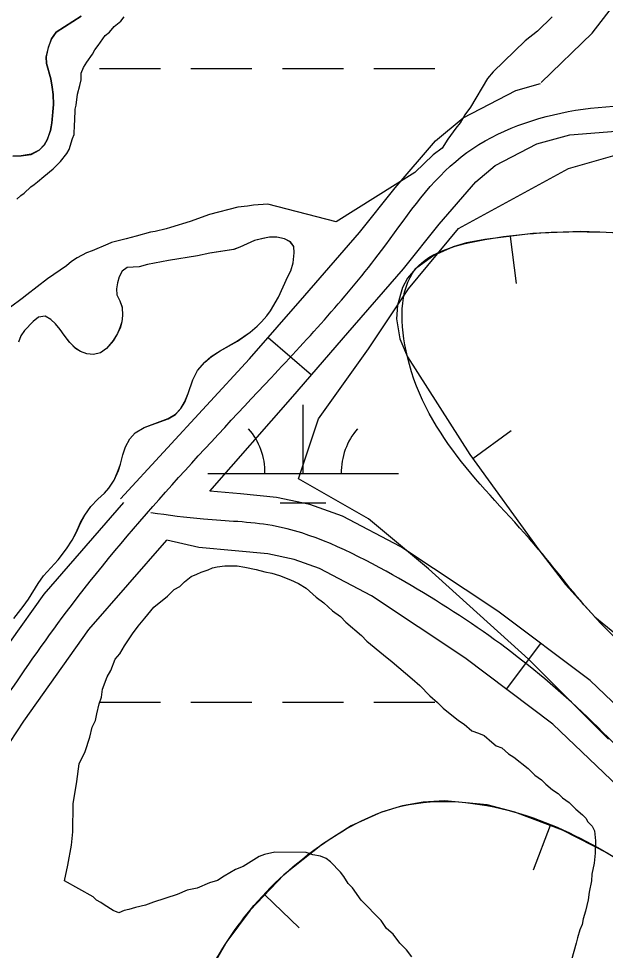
# Model space of a CAD drawing. Extents: x 3297735 to 3335592, y 670436 to 695807.
# Drawn here: x 3314888.8 to 3315196.6, y 688658.1 to 689147.1 of the extents above; entities that cross this region are included whole.
import ezdxf

# ---------------------------------------------------------------- set-up
doc = ezdxf.new("R2010")
doc.units = 0
for name, color, linetype in [('V-BORW-LINE', 7, 'Continuous'), ('V-RIVR-EDGE', 7, 'Continuous'), ('V-ROAD-CNTR', 7, 'Continuous'), ('V-SITE-VEGE', 7, 'Continuous'), ('V-TOPO-SHOR', 7, 'Continuous'), ('V-WETL-SWMP', 7, 'Continuous')]:
    doc.layers.add(name, color=color, linetype=linetype)

msp = doc.modelspace()

# ---------------------------------------------------------------- linework, layer by layer
at = {"layer": 'V-BORW-LINE'}
for p, q in [((3315146.69, 689032.85), (3315149.84, 689008.05)), ((3315126.98, 688916.29), (3315147.22, 688930.97)), ((3315167.59, 688723.68), (3315158.76, 688700.29)), ((3315017.99, 688687.28), (3315036.03, 688669.98))]:
    msp.add_line(p, q, dxfattribs=at)
for points in [[(3315210.47, 689034.27), (3315183.7, 689035.33), (3315158.55, 689034.35), (3315133.4, 689031.16), (3315123.73, 689029.37), (3315116.72, 689027.39), (3315106.61, 689022.85), (3315097.06, 689015.73), (3315092.85, 689010.83), (3315090.16, 689006), (3315087.5, 688996.77), (3315087.08, 688989.56), (3315088.72, 688979.01), (3315092.73, 688969.68), (3315125.48, 688918.36), (3315161.75, 688868.36), (3315175.74, 688850.15), (3315190.99, 688833.09), (3315243.54, 688790.29)], [(3315198.07, 688708.96), (3315174.19, 688721.19), (3315149.06, 688730.68), (3315134.62, 688734.52), (3315112.17, 688736.57), (3315101, 688735.85), (3315090.1, 688733.9), (3315079.11, 688730.61), (3315063.32, 688723.48), (3315048.27, 688713.94), (3315027.95, 688697.68), (3315010.18, 688679.14), (3314997.99, 688662.75), (3314987.87, 688645.12)]]:
    msp.add_lwpolyline(points, dxfattribs=at)
for points in [[(3315459.77, 688764.41), (3315514.88, 688840.91), (3315531.85, 688888.5), (3315520.49, 688924.96), (3315494.16, 688952.57), (3315300.45, 689014.87), (3315237.23, 689030.85), (3315183.7, 689035.33), (3315133.4, 689031.16), (3315097.06, 689015.73), (3315092.73, 688969.68), (3315161.75, 688868.36), (3315190.99, 688833.09), (3315299.26, 688751.62), (3315338.66, 688727.28), (3315388.82, 688717.19), (3315427.45, 688726.93), (3315454.5, 688753.21), (3315459.77, 688764.41)], [(3315239.33, 688681.76), (3315198.07, 688708.96), (3315149.06, 688730.68), (3315090.1, 688733.9), (3315048.27, 688713.94), (3315010.18, 688679.14), (3314987.87, 688645.12), (3314968.07, 688593.45), (3314956.22, 688532.17), (3314954.95, 688482.08), (3315023.02, 688365.42), (3315095.7, 688298.22), (3315182.54, 688241.17), (3315228.57, 688225.3), (3315273.4, 688222), (3315312.09, 688250.97), (3315368.85, 688326.71), (3315437.44, 688445.34), (3315453.09, 688472.12), (3315452.44, 688501.54), (3315431.68, 688530.6), (3315405.31, 688561.49), (3315368.25, 688587.44), (3315324.57, 688623.28), (3315278.87, 688650.87), (3315239.33, 688681.76)]]:
    msp.add_spline(points, degree=3, dxfattribs=at)
at = {"layer": 'V-RIVR-EDGE'}
msp.add_spline([(3315953.91, 688835.53), (3315950.41, 688815.27), (3315944.59, 688809.9), (3315938.79, 688810.33), (3315929.25, 688809.11), (3315925.1, 688805.39), (3315918.45, 688797.53), (3315915.11, 688787.17), (3315907.21, 688779.32), (3315892.24, 688758.22), (3315869.76, 688720.55), (3315856.46, 688703.59), (3315827.35, 688664.29), (3315794.1, 688630.38), (3315765.43, 688601.02), (3315736.35, 688573.74), (3315712.66, 688548.52), (3315657.83, 688500.16), (3315607.58, 688460.49), (3315575.17, 688429.48), (3315548.98, 688398.05), (3315518.63, 688359.16), (3315489.54, 688328.98), (3315458.39, 688302.11), (3315403.55, 688250.02), (3315373.63, 688220.67), (3315339.13, 688180.55), (3315306.29, 688142.08), (3315264.32, 688099.91), (3315239.81, 688075.52), (3315219.05, 688062.72), (3315204.1, 688050.73), (3315188.74, 688038.75), (3315169.21, 688019.32), (3315140.96, 687994.11), (3315116.03, 687970.13), (3315086.93, 687934.14), (3315061.16, 687904.36), (3315049.51, 687886.98), (3315044.92, 687876.22), (3315038.68, 687866.7), (3315029.12, 687854.29), (3315021.64, 687846.43), (3315008.76, 687833.2), (3314996.71, 687824.11), (3314986.75, 687816.67), (3314981.76, 687810.88), (3314980.91, 687804.25), (3314981.71, 687791.4), (3314981.27, 687779.38), (3314978.76, 687770.27), (3314967.93, 687750.82), (3314950.89, 687732.21), (3314918.07, 687700.37), (3314891.48, 687675.57), (3314883.61, 687678.08), (3314875.33, 687681.41), (3314872.01, 687679.76), (3314871.17, 687675.21), (3314872.37, 687657.38), (3314872.34, 687646.19), (3314869.02, 687642.47), (3314861.97, 687642.9), (3314852.45, 687646.24), (3314846.22, 687643.35), (3314839.58, 687637.57), (3314833.76, 687632.61), (3314831.25, 687622.67), (3314826.65, 687607.34), (3314819.17, 687596.58), (3314801.28, 687572.17), (3314783, 687552.32), (3314776.35, 687547.37), (3314770.53, 687540.75), (3314769.68, 687532.46), (3314766.35, 687525.84), (3314745.56, 687499.78), (3314722.71, 687476.21), (3314707.74, 687458.42), (3314691.11, 687437.74), (3314679.06, 687424.92), (3314661.58, 687393.88), (3314644.53, 687371.12), (3314625.39, 687341.74), (3314609.58, 687316.91), (3314593.36, 687297.05), (3314580.9, 687284.65), (3314564.28, 687271.43), (3314555.14, 687260.67), (3314546.82, 687247.43), (3314531.03, 687232.13), (3314523.55, 687225.11), (3314512.75, 687214.77), (3314501.93, 687197.8), (3314490.69, 687178.77), (3314478.21, 687161.39), (3314468.64, 687146.91), (3314463.22, 687130.34), (3314456.56, 687119.99), (3314448.65, 687106.34), (3314440.75, 687097.24), (3314430.79, 687093.53), (3314398.76, 687046.77), (3314370.89, 687004.98), (3314361.33, 686994.64), (3314357.18, 686991.34), (3314355.51, 686987.19), (3314353.84, 686980.98), (3314350.1, 686976.43), (3314336.37, 686956.98), (3314325.57, 686946.23), (3314310.6, 686929.28), (3314295.62, 686906.52), (3314281.08, 686889.56), (3314266.1, 686868.87), (3314258.61, 686854.8), (3314242.8, 686832.87), (3314215.78, 686800.61), (3314184.62, 686767.94), (3314160.51, 686741.06)], degree=3, dxfattribs=at)
at = {"layer": 'V-ROAD-CNTR'}
for p, q in [((3315019.69, 688979.77), (3315042.35, 688960.1)), ((3315144.68, 688795.24), (3315162.71, 688819.22))]:
    msp.add_line(p, q, dxfattribs=at)
for points in [[(3315162.92, 689113.56), (3315163, 689113.62), (3315189.6, 689139.54), (3315218.73, 689177.34), (3315227.98, 689189.17)], [(3314942.21, 688895.08), (3315009.94, 688968.53), (3315038.85, 689001.84), (3315067.58, 689034.95), (3315086.3, 689058.36), (3315107.52, 689082.92), (3315122.02, 689095.11), (3315149.62, 689109.43), (3315162.59, 689113)], [(3314989.05, 688899.17), (3315032.55, 688948.81), (3315061.51, 688982.17), (3315090.64, 689015.75), (3315109.37, 689039.18), (3315128.65, 689061.49), (3315138.78, 689070.01), (3315160.63, 689081.35), (3315178.01, 689086.13), (3315206.39, 689088.47)], [(3315333.57, 688695.03), (3315305.22, 688704.33), (3315277.42, 688719.24), (3315253.43, 688737.77), (3315188.54, 688799.8), (3315140.11, 688836.21), (3315089.24, 688869.99), (3315058.68, 688886.03), (3315041.57, 688892.2), (3315024.04, 688895.87), (3315005.14, 688897.75), (3314989.05, 688899.17)], [(3314619.03, 688336.46), (3314626.03, 688388.9), (3314633.21, 688441.8), (3314637.38, 688463.14), (3314648.17, 688494.36), (3314664.64, 688522.8), (3314713.18, 688585.95), (3314761.13, 688647.72), (3314797.59, 688696.54), (3314833.71, 688745.27), (3314866.69, 688795.39), (3314902.1, 688845.06), (3314943.98, 688893.16)], [(3314648.76, 688332.44), (3314655.76, 688384.9), (3314662.82, 688436.9), (3314666.42, 688455.32), (3314675.58, 688481.83), (3314689.62, 688506.07), (3314736.92, 688567.61), (3314784.99, 688629.55), (3314821.66, 688678.63), (3314858.31, 688728.08), (3314891.44, 688778.43), (3314925.68, 688826.46), (3314966.6, 688873.46)], [(3315326.18, 688665.88), (3315293.36, 688676.65), (3315261.05, 688693.98), (3315233.84, 688714.99), (3315169.09, 688776.89), (3315122.79, 688811.7), (3315073.93, 688844.14), (3315046.57, 688858.51), (3315033.37, 688863.27), (3315019.47, 688866.18), (3315002.35, 688867.88), (3314983.36, 688869.55), (3314966.6, 688873.46)]]:
    msp.add_lwpolyline(points, dxfattribs=at)
msp.add_spline([(3314080.48, 689057.13), (3314097.34, 689035.84), (3314104.1, 689017.53), (3314104.26, 688955.92), (3314106.67, 688883.86), (3314122.91, 688837.98), (3314123.12, 688724.12), (3314099.3, 688621.56), (3314094.28, 688565.04), (3314152.65, 688493.23), (3314248.12, 688449.13), (3314313.16, 688385.24), (3314380.02, 688321.29), (3314430.33, 688240.42), (3314521.54, 688205.23), (3314579.62, 688215.04), (3314623.28, 688260.04), (3314633.89, 688334.45), (3314648.02, 688439.35), (3314677.13, 688514.43), (3314773.06, 688638.63), (3314846.01, 688736.68), (3314913.89, 688835.76), (3315021.24, 688958.67), (3315079.11, 689025.35), (3315118.08, 689072.21), (3315236.59, 689100.07), (3315374.62, 689051.56), (3315508.67, 688976.71), (3315561.88, 688896.43), (3315548.37, 688793), (3315511.05, 688741.93), (3315441.34, 688690.75), (3315377.78, 688674.93), (3315269.24, 688706.61), (3315178.81, 688788.35), (3315081.58, 688857.07), (3315021.76, 688881.03), (3314985.73, 688884.4), (3314958.15, 688887.73)], degree=3, dxfattribs=at)
at = {"layer": 'V-SITE-VEGE'}
for points in [[(3315168.67, 689148.14), (3315160.95, 689140.62), (3315154.44, 689135.43), (3315137.82, 689119.24), (3315134.84, 689115.76), (3315125.86, 689100.64), (3315122.87, 689096.57), (3315120.48, 689092.51), (3315118.1, 689089.6), (3315113.92, 689083.8), (3315110.93, 689079.15), (3315106.19, 689075.7), (3315096.7, 689066.44), (3315055.34, 689040.46), (3315019.57, 689049.72), (3315012, 689049.24), (3315008.8, 689048.7), (3315003.84, 689048.18), (3314988.96, 689044.3), (3314978.73, 689040.65), (3314968.5, 689037.58), (3314966.17, 689036.74), (3314960.33, 689035.36), (3314958, 689035.1), (3314950.41, 689032.87), (3314947.78, 689032.32), (3314945.15, 689031.49), (3314937.57, 689029.55), (3314935.52, 689028.7), (3314927.33, 689025.32), (3314924.41, 689024.19), (3314919.43, 689021.64), (3314916.49, 689019.64), (3314913.84, 689017.34), (3314903.86, 689010.49), (3314892.99, 689002.2), (3314890.64, 689000.19), (3314884.47, 688995.62)], [(3314887.82, 689052.3), (3314889.89, 689054.31), (3314891.65, 689055.45), (3314895.19, 689058.9), (3314896.94, 689060.04), (3314898.71, 689061.47), (3314901.95, 689064.34), (3314906.94, 689068.34), (3314910.77, 689072.08), (3314914.03, 689076.4), (3314915.22, 689078.42), (3314917.04, 689084.21), (3314917.94, 689086.24), (3314918.01, 689091.47), (3314918.32, 689093.51), (3314918.4, 689099.61), (3314919.01, 689101.64), (3314919.67, 689107.45), (3314920.89, 689112.09), (3314921.52, 689115.01), (3314921.56, 689118.53), (3314922.77, 689121.44), (3314924.57, 689124.35), (3314927.55, 689128.41), (3314928.75, 689130.74), (3314930.54, 689133.06), (3314934.13, 689138.29), (3314936.49, 689140.02), (3314938.88, 689142.92), (3314942.43, 689145.8), (3314944.21, 689148.12)], [(3315198.27, 688769.01), (3315156.27, 688811.03), (3315103.77, 688858.3), (3315072.28, 688884.57), (3315035.53, 688905.58), (3315046.03, 688937.09), (3315072.28, 688973.86), (3315093.27, 689005.37), (3315119.52, 689036.89), (3315177.27, 689068.4), (3315214.02, 689078.91)], [(3314944.26, 688817.88), (3314948.44, 688824.27), (3314951.43, 688828.34), (3314955, 688832.39), (3314959.76, 688838.19), (3314966.87, 688843.96), (3314970.43, 688847.43), (3314973.38, 688849.15), (3314975.75, 688851.46), (3314979.31, 688854.35), (3314982.25, 688855.48), (3314984.61, 688856.62), (3314988.14, 688857.75), (3314990.5, 688858.89), (3314992.85, 688859.45), (3314996.96, 688859.98), (3315003.41, 688859.89), (3315007.5, 688859.26), (3315013.34, 688858.01), (3315018.02, 688856.78), (3315021.53, 688856.15), (3315025.61, 688854.92), (3315031.44, 688852.5), (3315035.52, 688850.69), (3315039.59, 688848.29), (3315044.81, 688843.54), (3315048.87, 688840.55), (3315053.5, 688836.39), (3315057.57, 688833.41), (3315060.46, 688830.44), (3315068.57, 688823.3), (3315071.46, 688820.33), (3315080.16, 688813.19), (3315084.8, 688809.61), (3315095.23, 688800.69), (3315099.29, 688797.12), (3315104.5, 688791.77), (3315108.55, 688788.2), (3315111.44, 688785.24), (3315119.56, 688778.69), (3315122.47, 688776.89), (3315126.52, 688773.32), (3315130.02, 688772.1), (3315132.94, 688770.89), (3315136.99, 688767.32), (3315139.32, 688765.54), (3315142.23, 688764.33), (3315145.71, 688761.35), (3315148.62, 688759.56), (3315156.16, 688753.6), (3315159.63, 688750.03), (3315163.11, 688747.65), (3315165.43, 688745.27), (3315168.9, 688742.3), (3315171.81, 688740.5), (3315174.12, 688738.13), (3315177.61, 688735.74), (3315181.08, 688732.18), (3315184.56, 688729.2), (3315186.29, 688727.42), (3315187.44, 688725.65), (3315189.75, 688723.27), (3315190.9, 688720.91), (3315191.41, 688715.63), (3315191.33, 688709.19)], [(3315095.1, 688654.76), (3315092.21, 688658.32), (3315088.74, 688661.88), (3315085.29, 688666.61), (3315081.81, 688669.59), (3315078.93, 688673.72), (3315068.52, 688684.41), (3315063.92, 688690.92), (3315061.61, 688693.29), (3315059.31, 688696.84), (3315057.58, 688699.2), (3315052.38, 688704.55), (3315050.05, 688706.33), (3315047.14, 688707.54), (3315043.05, 688708.18), (3315039.55, 688709.4), (3315023.14, 688709.61), (3315017.85, 688708.51), (3315014.91, 688707.37), (3315006.64, 688702.21), (3315002.51, 688700.51), (3314996.61, 688697.07), (3314993.06, 688694.77), (3314988.94, 688693.65), (3314982.46, 688690.8), (3314977.17, 688689.7), (3314971.87, 688687.42), (3314959.51, 688683.48), (3314955.38, 688681.77), (3314950.1, 688680.67), (3314946.56, 688679.55), (3314944.21, 688678.99), (3314941.27, 688677.86), (3314938.35, 688679.07), (3314933.7, 688682.06), (3314931.96, 688683.25), (3314929.63, 688684.45), (3314927.9, 688686.24), (3314912.77, 688694.64), (3314914.64, 688702.82), (3314916.53, 688713.34), (3314917.21, 688720.36), (3314917.4, 688735.01), (3314919.31, 688746.71), (3314920.6, 688756.07), (3314923.61, 688762.48), (3314926.06, 688770.06), (3314927.3, 688775.33), (3314929.1, 688778.82), (3314929.73, 688782.32), (3314930.97, 688787.58), (3314932.19, 688791.08), (3314932.83, 688795.17), (3314935.26, 688801.59), (3314937.06, 688805.08), (3314939.48, 688810.91), (3314941.86, 688813.81), (3314944.26, 688817.88)], [(3315191.33, 688709.19), (3315190.67, 688703.92), (3315189.43, 688698.08), (3315189.38, 688694.56), (3315188.13, 688688.72), (3315187.49, 688684.62), (3315186.25, 688678.78), (3315185.02, 688674.69), (3315184.4, 688671.77), (3315183.19, 688668.85), (3315181.96, 688664.77), (3315181.34, 688661.85), (3315178.88, 688653.09)]]:
    msp.add_lwpolyline(points, dxfattribs=at)
at = {"layer": 'V-TOPO-SHOR'}
for points in [[(3314921.54, 689148.35), (3314908.43, 689140.08), (3314906.06, 689136.51), (3314904.35, 689131.98), (3314903.21, 689127.14), (3314903.37, 689123.64), (3314905.68, 689115.46), (3314906.41, 689111.18), (3314906.84, 689107.29), (3314907.06, 689102.05), (3314906.16, 689092.36), (3314905.43, 689088.49), (3314903.81, 689083.66), (3314902.23, 689080.86), (3314899.57, 689078.08), (3314895.27, 689075.91), (3314890.12, 689075.1), (3314885.75, 689074.86)], [(3314886.19, 688832.34), (3314891.12, 688838.59), (3314893.99, 688842.43), (3314898.95, 688850.71), (3314901.81, 688854.66), (3314909.49, 688863.1), (3314913.93, 688868.86), (3314916.81, 688873.48), (3314918.9, 688877.34), (3314921.29, 688882.74), (3314923.48, 688886.5), (3314926.64, 688891.02), (3314930.38, 688894.85), (3314933.82, 688898.01), (3314936.09, 688900.7), (3314938.86, 688904.93), (3314941.06, 688909.95), (3314942.26, 688913.33), (3314943.4, 688918.17), (3314944.81, 688922.42), (3314947.1, 688926.66), (3314949.95, 688929.73), (3314954.55, 688932.48), (3314967.22, 688937.17), (3314971.04, 688939.45), (3314973.89, 688942.52), (3314975.88, 688945.79), (3314977.78, 688950.42), (3314980.1, 688957.57), (3314982.6, 688962.49), (3314986.44, 688966.81), (3314989.87, 688969.77), (3314994.47, 688972.82), (3315003.56, 688977.94), (3315010.22, 688982.61), (3315013.95, 688985.76), (3315016.21, 688987.96), (3315018.97, 688991.13), (3315020.94, 688993.73), (3315025.11, 689000.95), (3315030.01, 689011.85), (3315031.51, 689014.84), (3315032.73, 689019), (3315033.38, 689024.23), (3315033.13, 689027.53), (3315031.31, 689029.98), (3315028.23, 689031.48), (3315024.26, 689032.4), (3315020.38, 689032.36), (3315016.97, 689031.72), (3315012.5, 689030.62), (3315004.88, 689027.12), (3315001.57, 689026), (3314989.12, 689024.03), (3314982.6, 689022.66), (3314967.33, 689020.14), (3314956.34, 689018.05), (3314952.05, 689016.84), (3314945.74, 689016.44), (3314943.1, 689014.53), (3314941.5, 689011.55), (3314940.69, 689008.45), (3314940.06, 689005.26), (3314940.31, 689002.15), (3314941.83, 688999.02), (3314943.04, 688995.61), (3314943.28, 688991.24), (3314942.85, 688988.04), (3314941.93, 688984.76), (3314940.63, 688981.86), (3314938.35, 688978.11), (3314934.9, 688974.08), (3314931.67, 688971.79), (3314928.07, 688970.77), (3314924.58, 688971.2), (3314921.2, 688972.41), (3314918.6, 688974.09), (3314915.54, 688977.24), (3314912.58, 688980.96), (3314910.58, 688983.9), (3314908.09, 688986.94), (3314905.7, 688989.3), (3314902.71, 688990.99), (3314899.21, 688990.45), (3314896.37, 688988.16), (3314891.84, 688983.37), (3314889.96, 688980.58), (3314888.75, 688977.39)]]:
    msp.add_lwpolyline(points, dxfattribs=at)
at = {"layer": 'V-WETL-SWMP'}
for p, q in [((3314908.47, 689140.06), (3314921.58, 689148.33)), ((3314906.09, 689136.5), (3314908.47, 689140.06)), ((3314904.38, 689131.96), (3314906.09, 689136.5)), ((3314903.25, 689127.12), (3314904.38, 689131.96)), ((3314903.4, 689123.63), (3314903.25, 689127.12)), ((3314905.72, 689115.45), (3314903.4, 689123.63)), ((3314931.16, 689121), (3314963.16, 689121)), ((3314979.16, 689121), (3315011.16, 689121)), ((3315027.16, 689121), (3315059.16, 689121)), ((3315075.16, 689121), (3315107.16, 689121)), ((3314906.44, 689111.17), (3314905.72, 689115.45)), ((3314906.87, 689107.28), (3314906.44, 689111.17)), ((3314907.1, 689102.04), (3314906.87, 689107.28)), ((3314906.2, 689092.34), (3314907.1, 689102.04)), ((3314905.47, 689088.47), (3314906.2, 689092.34)), ((3314903.85, 689083.64), (3314905.47, 689088.47)), ((3314899.6, 689078.07), (3314902.26, 689080.85)), ((3314902.26, 689080.85), (3314903.85, 689083.64)), ((3314885.78, 689074.85), (3314890.15, 689075.08)), ((3314890.15, 689075.08), (3314895.31, 689075.89)), ((3314895.31, 689075.89), (3314899.6, 689078.07)), ((3315012.52, 689030.61), (3315004.9, 689027.11)), ((3315017, 689031.71), (3315012.52, 689030.61)), ((3315020.4, 689032.35), (3315017, 689031.71)), ((3315024.29, 689032.39), (3315020.4, 689032.35)), ((3315028.25, 689031.47), (3315024.29, 689032.39)), ((3315031.34, 689029.97), (3315028.25, 689031.47)), ((3315001.59, 689025.99), (3314989.14, 689024.02)), ((3315004.9, 689027.11), (3315001.59, 689025.99)), ((3315033.15, 689027.52), (3315031.34, 689029.97)), ((3315033.4, 689024.22), (3315033.15, 689027.52)), ((3314982.62, 689022.65), (3314967.36, 689020.13)), ((3314989.14, 689024.02), (3314982.62, 689022.65)), ((3315032.75, 689018.99), (3315033.4, 689024.22)), ((3314945.76, 689016.43), (3314943.12, 689014.52)), ((3314952.08, 689016.83), (3314945.76, 689016.43)), ((3314956.36, 689018.04), (3314952.08, 689016.83)), ((3314967.36, 689020.13), (3314956.36, 689018.04)), ((3315031.53, 689014.83), (3315032.75, 689018.99)), ((3314941.53, 689011.54), (3314940.71, 689008.44)), ((3314943.12, 689014.52), (3314941.53, 689011.54)), ((3315025.14, 689000.94), (3315030.04, 689011.84)), ((3315030.04, 689011.84), (3315031.53, 689014.83)), ((3314940.71, 689008.44), (3314940.09, 689005.25)), ((3314940.09, 689005.25), (3314940.34, 689002.14)), ((3314940.34, 689002.14), (3314941.85, 688999.01)), ((3314941.85, 688999.01), (3314943.07, 688995.6)), ((3315020.97, 688993.72), (3315025.14, 689000.94)), ((3314943.07, 688995.6), (3314943.3, 688991.23)), ((3315018.99, 688991.12), (3315020.97, 688993.72)), ((3314896.39, 688988.15), (3314891.86, 688983.36)), ((3314899.23, 688990.44), (3314896.39, 688988.15)), ((3314902.73, 688990.98), (3314899.23, 688990.44)), ((3314905.72, 688989.29), (3314902.73, 688990.98)), ((3314908.12, 688986.93), (3314905.72, 688989.29)), ((3314910.6, 688983.89), (3314908.12, 688986.93)), ((3314942.87, 688988.03), (3314941.96, 688984.75)), ((3314943.3, 688991.23), (3314942.87, 688988.03)), ((3315013.98, 688985.75), (3315016.24, 688987.96)), ((3315016.24, 688987.96), (3315018.99, 688991.12)), ((3314891.86, 688983.36), (3314889.98, 688980.57)), ((3314912.6, 688980.95), (3314910.6, 688983.89)), ((3314940.66, 688981.85), (3314938.38, 688978.1)), ((3314941.96, 688984.75), (3314940.66, 688981.85)), ((3315003.59, 688977.93), (3315010.25, 688982.6)), ((3315010.25, 688982.6), (3315013.98, 688985.75)), ((3314889.98, 688980.57), (3314888.78, 688977.38)), ((3314915.56, 688977.23), (3314912.6, 688980.95)), ((3314918.62, 688974.08), (3314915.56, 688977.23)), ((3314938.38, 688978.1), (3314934.93, 688974.07)), ((3314994.5, 688972.81), (3315003.59, 688977.93)), ((3314921.22, 688972.4), (3314918.62, 688974.08)), ((3314924.6, 688971.19), (3314921.22, 688972.4)), ((3314934.93, 688974.07), (3314931.69, 688971.78)), ((3314989.89, 688969.76), (3314994.5, 688972.81)), ((3314928.09, 688970.76), (3314924.6, 688971.19)), ((3314931.69, 688971.78), (3314928.09, 688970.76)), ((3314986.46, 688966.8), (3314989.89, 688969.76)), ((3314980.13, 688957.56), (3314982.62, 688962.48)), ((3314982.62, 688962.48), (3314986.46, 688966.8)), ((3314977.8, 688950.41), (3314980.13, 688957.56)), ((3314975.9, 688945.78), (3314977.8, 688950.41)), ((3314973.92, 688942.5), (3314975.9, 688945.78)), ((3315038.01, 688908.4), (3315038.01, 688944.4)), ((3314967.25, 688937.16), (3314971.06, 688939.44)), ((3314971.06, 688939.44), (3314973.92, 688942.5)), ((3314954.57, 688932.47), (3314967.25, 688937.16)), ((3314947.12, 688926.65), (3314949.98, 688929.71)), ((3314949.98, 688929.71), (3314954.57, 688932.47)), ((3314944.83, 688922.41), (3314947.12, 688926.65)), ((3314942.29, 688913.32), (3314943.42, 688918.15)), ((3314943.42, 688918.15), (3314944.83, 688922.41)), ((3314941.08, 688909.94), (3314942.29, 688913.32)), ((3314938.88, 688904.92), (3314941.08, 688909.94)), ((3314988.01, 688908.4), (3315088.01, 688908.4)), ((3314936.11, 688900.68), (3314938.88, 688904.92)), ((3314933.84, 688898), (3314936.11, 688900.68)), ((3314926.67, 688891.01), (3314930.4, 688894.84)), ((3314930.4, 688894.84), (3314933.84, 688898)), ((3314923.5, 688886.49), (3314926.67, 688891.01)), ((3315026.01, 688892.97), (3315050.01, 688892.97)), ((3314921.32, 688882.73), (3314923.5, 688886.49)), ((3314918.92, 688877.33), (3314921.32, 688882.73)), ((3314916.83, 688873.47), (3314918.92, 688877.33)), ((3314913.96, 688868.85), (3314916.83, 688873.47)), ((3314909.52, 688863.09), (3314913.96, 688868.85)), ((3314901.84, 688854.65), (3314909.52, 688863.09)), ((3314898.97, 688850.7), (3314901.84, 688854.65)), ((3314894.01, 688842.42), (3314898.97, 688850.7)), ((3314891.15, 688838.58), (3314894.01, 688842.42)), ((3314886.21, 688832.33), (3314891.15, 688838.58)), ((3314931.16, 688788.33), (3314963.16, 688788.33)), ((3314979.16, 688788.33), (3315011.16, 688788.33)), ((3315027.16, 688788.33), (3315059.16, 688788.33)), ((3315075.16, 688788.33), (3315107.16, 688788.33))]:
    msp.add_line(p, q, dxfattribs=at)
for centre, start, end in [((3314982.76, 688908.87), 359.2282, 40.7718), ((3315093.25, 688908.87), 139.2282, 180.7718)]:
    msp.add_arc(centre, 35.25, start, end, dxfattribs=at)

doc.saveas('drawing.dxf')
